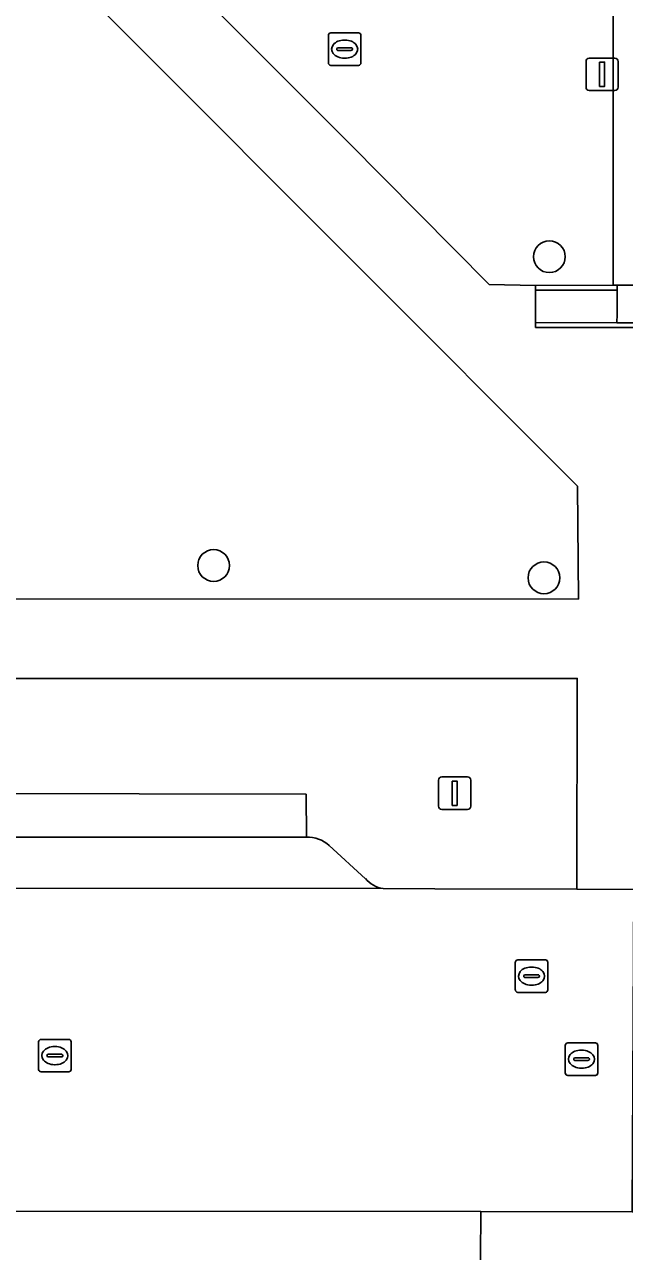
# Model space of a CAD drawing. Extents: x 161477 to 163040, y 383680 to 384871.
# Drawn here: x 161847.07 to 161865.55, y 384370.84 to 384408.67 of the extents above; entities that cross this region are included whole.
import ezdxf

# ---------------------------------------------------------------- set-up
doc = ezdxf.new("R2010")
doc.units = 0
for name, color, linetype in [('IMGEO_Boom', 7, 'Continuous'), ('IMGEO_Groenvoorziening', 7, 'Continuous'), ('IMGEO_Lichtmast', 7, 'Continuous'), ('IMGEO_Muur', 7, 'Continuous'), ('IMGEO_Parkeervlak_open', 7, 'Continuous'), ('IMGEO_Rijbaan_lokaal_open', 7, 'Continuous'), ('IMGEO_Rioolput', 7, 'Continuous'), ('IMGEO_Verkeersbordpaal', 7, 'Continuous'), ('IMGEO_Voetpad_op_trap', 7, 'Continuous'), ('IMGEO_Voetpad_open', 7, 'Continuous')]:
    doc.layers.add(name, color=color, linetype=linetype)

msp = doc.modelspace()

# ---------------------------------------------------------------- linework, layer by layer
at = {"layer": 'IMGEO_Boom'}
for centre in [(161863.24, 384401.51), (161852.89, 384391.99), (161863.07, 384391.61)]:
    msp.add_circle(centre, 0.489, dxfattribs=at)
at = {"layer": 'IMGEO_Groenvoorziening'}
for points in [[(161825.095, 384437.038), (161857.036, 384405.041), (161861.387, 384400.657), (161862.811, 384400.627), (161865.206, 384400.632), (161865.177, 384462.998)], [(161820.754, 384427.117), (161820.464, 384390.971), (161864.134, 384390.954), (161864.109, 384394.436), (161822.852, 384435.774), (161819.986, 384435.142)], [(161858.115, 384382.027), (161859.71, 384382.026), (161864.089, 384382.01), (161864.099, 384388.507), (161827.13, 384388.507), (161827.142, 384382.092), (161828.143, 384382.055), (161834.388, 384382.049), (161834.93, 384382.343), (161835.983, 384383.355)], [(161836.667, 384383.616), (161836.609, 384387.455), (161840.276, 384387.472), (161840.306, 384384.97), (161855.742, 384384.94), (161855.75, 384383.61)], [(161856.456, 384383.357), (161857.57, 384382.335)]]:
    msp.add_lwpolyline(points, dxfattribs=at)
for centre, radius, start, end in [((161855.799, 384382.634), 0.977, 47.722, 92.847), ((161858.265, 384382.928), 0.913, 220.4824, 260.5728)]:
    msp.add_arc(centre, radius, start, end, dxfattribs=at)
at = {"layer": 'IMGEO_Lichtmast'}
for p, q in [((161859.825, 384384.57), (161859.825, 384385.37)), ((161859.825, 384385.37), (161859.825, 384384.57)), ((161859.925, 384385.47), (161860.715, 384385.47)), ((161860.715, 384385.47), (161859.925, 384385.47)), ((161860.815, 384385.37), (161860.815, 384384.57)), ((161860.815, 384384.57), (161860.815, 384385.37)), ((161860.715, 384384.47), (161859.925, 384384.47)), ((161859.925, 384384.47), (161860.715, 384384.47))]:
    msp.add_line(p, q, dxfattribs=at)
msp.add_lwpolyline([(161860.245, 384385.345), (161860.395, 384385.345), (161860.395, 384384.595), (161860.245, 384384.595), (161860.245, 384385.345)], dxfattribs=at)
for centre, start, end in [((161859.925, 384385.37), 90, 180), ((161859.925, 384385.37), 90, 180), ((161860.715, 384385.37), 0, 90), ((161860.715, 384385.37), 360, 90), ((161859.925, 384384.57), 180, 270), ((161859.925, 384384.57), 180, 270), ((161860.715, 384384.57), 270, 0), ((161860.715, 384384.57), 270, 0)]:
    msp.add_arc(centre, 0.1, start, end, dxfattribs=at)
at = {"layer": 'IMGEO_Muur'}
for points in [[(161862.807, 384400.484), (161865.326, 384400.482), (161865.326, 384400.632), (161865.206, 384400.632), (161862.811, 384400.627)], [(161869.269, 384399.477), (161865.939, 384399.476), (161865.319, 384399.476), (161862.815, 384399.477), (161862.812, 384399.328), (161864.304, 384399.326), (161865.319, 384399.33), (161865.939, 384399.325), (161866.699, 384399.325), (161867.854, 384399.33), (161871.69, 384399.329), (161871.686, 384399.477), (161871.561, 384399.477)]]:
    msp.add_lwpolyline(points, close=True, dxfattribs=at)
at = {"layer": 'IMGEO_Parkeervlak_open'}
msp.add_lwpolyline([(161867.356, 384499.998), (161867.369, 384514.954), (161866.364, 384514.989), (161865.219, 384515.029), (161865.206, 384500), (161865.177, 384462.998), (161865.206, 384400.632), (161865.326, 384400.632), (161866.395, 384400.632), (161869.162, 384400.632), (161888.223, 384400.609), (161888.223, 384401.556), (161888.224, 384403.62), (161880.399, 384403.624), (161872.283, 384403.614), (161872.374, 384403.522), (161872.422, 384401.706), (161872.286, 384401.592), (161870.637, 384401.55), (161870.512, 384401.63), (161870.476, 384403.494), (161870.593, 384403.612), (161867.355, 384403.608), (161867.327, 384462.999)], close=True, dxfattribs=at)
for points in [[(161835.983, 384383.355), (161834.93, 384382.343), (161834.388, 384382.049), (161858.115, 384382.027)], [(161855.75, 384383.61), (161836.667, 384383.616)], [(161857.57, 384382.335), (161856.456, 384383.357)]]:
    msp.add_lwpolyline(points, dxfattribs=at)
for centre, radius, start, end in [((161855.799, 384382.634), 0.977, 47.722, 92.847), ((161858.265, 384382.928), 0.913, 220.4824, 260.5728)]:
    msp.add_arc(centre, radius, start, end, dxfattribs=at)
at = {"layer": 'IMGEO_Rijbaan_lokaal_open'}
msp.add_lwpolyline([(161807.986, 384389.164), (161807.967, 384386.159), (161807.953, 384382.43), (161807.983, 384372.238), (161807.983, 384372.135), (161814.368, 384372.145), (161818.41, 384372.152), (161844.332, 384372.085), (161861.126, 384372.071), (161865.791, 384372.068), (161865.845, 384382.002), (161864.089, 384382.01), (161859.71, 384382.026), (161858.115, 384382.027), (161834.388, 384382.049), (161828.143, 384382.055), (161827.142, 384382.092)], dxfattribs=at)
at = {"layer": 'IMGEO_Rioolput'}
for p, q in [((161856.429, 384407.484), (161856.429, 384408.336)), ((161856.504, 384408.41), (161857.356, 384408.41)), ((161857.43, 384408.336), (161857.43, 384407.484)), ((161856.688, 384407.904), (161856.688, 384407.916)), ((161856.731, 384407.953), (161857.129, 384407.953)), ((161856.917, 384408.19), (161856.942, 384408.19)), ((161857.172, 384407.916), (161857.172, 384407.904)), ((161857.126, 384407.867), (161856.728, 384407.867)), ((161856.94, 384407.63), (161856.915, 384407.63)), ((161857.356, 384407.41), (161856.504, 384407.41)), ((161862.189, 384378.904), (161862.189, 384379.756)), ((161862.264, 384379.83), (161863.116, 384379.83)), ((161862.677, 384379.61), (161862.702, 384379.61)), ((161863.19, 384379.756), (161863.19, 384378.904)), ((161862.448, 384379.324), (161862.448, 384379.336)), ((161862.886, 384379.287), (161862.488, 384379.287)), ((161862.491, 384379.373), (161862.889, 384379.373)), ((161862.932, 384379.336), (161862.932, 384379.324)), ((161863.116, 384378.83), (161862.264, 384378.83)), ((161862.7, 384379.05), (161862.675, 384379.05)), ((161847.499, 384376.454), (161847.499, 384377.306)), ((161847.574, 384377.38), (161848.426, 384377.38)), ((161848.5, 384377.306), (161848.5, 384376.454)), ((161863.804, 384377.27), (161864.656, 384377.27)), ((161847.758, 384376.874), (161847.758, 384376.886)), ((161847.801, 384376.923), (161848.199, 384376.923)), ((161847.987, 384377.16), (161848.012, 384377.16)), ((161848.242, 384376.886), (161848.242, 384376.874)), ((161863.729, 384376.344), (161863.729, 384377.196)), ((161864.217, 384377.05), (161864.242, 384377.05)), ((161864.73, 384377.196), (161864.73, 384376.344)), ((161848.196, 384376.837), (161847.798, 384376.837)), ((161848.01, 384376.6), (161847.985, 384376.6)), ((161863.988, 384376.764), (161863.988, 384376.776)), ((161864.426, 384376.727), (161864.028, 384376.727)), ((161864.031, 384376.813), (161864.429, 384376.813)), ((161864.24, 384376.49), (161864.215, 384376.49)), ((161864.472, 384376.776), (161864.472, 384376.764)), ((161848.426, 384376.38), (161847.574, 384376.38)), ((161864.656, 384376.27), (161863.804, 384376.27))]:
    msp.add_line(p, q, dxfattribs=at)
for points in [[(161856.429, 384407.484), (161856.429, 384408.336)], [(161856.504, 384408.41), (161857.356, 384408.41)], [(161857.43, 384408.336), (161857.43, 384407.484)], [(161857.356, 384407.41), (161856.504, 384407.41)], [(161862.189, 384378.904), (161862.189, 384379.756)], [(161862.264, 384379.83), (161863.116, 384379.83)], [(161863.19, 384379.756), (161863.19, 384378.904)], [(161863.116, 384378.83), (161862.264, 384378.83)], [(161847.499, 384376.454), (161847.499, 384377.306)], [(161847.574, 384377.38), (161848.426, 384377.38)], [(161848.5, 384377.306), (161848.5, 384376.454)], [(161863.804, 384377.27), (161864.656, 384377.27)], [(161863.729, 384376.344), (161863.729, 384377.196)], [(161864.73, 384377.196), (161864.73, 384376.344)], [(161848.426, 384376.38), (161847.574, 384376.38)], [(161864.656, 384376.27), (161863.804, 384376.27)]]:
    msp.add_lwpolyline(points, dxfattribs=at)
for centre, radius, start, end in [((161856.506, 384408.334), 0.0765, 91.552, 178.448), ((161856.506, 384408.334), 0.0765, 91.552, 178.448), ((161857.354, 384408.334), 0.0765, 1.552, 88.448), ((161857.354, 384408.334), 0.0765, 1.552, 88.448), ((161856.728, 384407.913), 0.0403, 85.8775, 175.7526), ((161856.725, 384407.903), 0.0366, 178.938, 274.7102), ((161857.129, 384407.91), 0.043, 264.8664, 352.4533), ((161857.133, 384407.915), 0.0386, 1.7309, 96.639), ((161856.506, 384407.486), 0.0765, 181.552, 268.448), ((161856.506, 384407.486), 0.0765, 181.552, 268.448), ((161857.354, 384407.486), 0.0765, 271.552, 358.448), ((161857.354, 384407.486), 0.0765, 271.552, 358.448), ((161862.266, 384379.754), 0.0765, 91.552, 178.448), ((161862.266, 384379.754), 0.0765, 91.552, 178.448), ((161863.114, 384379.754), 0.0765, 1.552, 88.448), ((161863.114, 384379.754), 0.0765, 1.552, 88.448), ((161862.488, 384379.333), 0.0403, 85.8775, 175.7526), ((161862.485, 384379.323), 0.0366, 178.938, 274.7102), ((161862.889, 384379.33), 0.043, 264.8664, 352.4533), ((161862.893, 384379.335), 0.0386, 1.7309, 96.639), ((161862.266, 384378.906), 0.0765, 181.552, 268.448), ((161862.266, 384378.906), 0.0765, 181.552, 268.448), ((161863.114, 384378.906), 0.0765, 271.552, 358.448), ((161863.114, 384378.906), 0.0765, 271.552, 358.448), ((161847.576, 384377.304), 0.0765, 91.552, 178.448), ((161847.576, 384377.304), 0.0765, 91.552, 178.448), ((161848.424, 384377.304), 0.0765, 1.552, 88.448), ((161848.424, 384377.304), 0.0765, 1.552, 88.448), ((161863.806, 384377.194), 0.0765, 91.552, 178.448), ((161863.806, 384377.194), 0.0765, 91.552, 178.448), ((161864.654, 384377.194), 0.0765, 1.552, 88.448), ((161864.654, 384377.194), 0.0765, 1.552, 88.448), ((161847.798, 384376.883), 0.0403, 85.8775, 175.7526), ((161847.795, 384376.873), 0.0366, 178.938, 274.7102), ((161848.199, 384376.88), 0.043, 264.8664, 352.4533), ((161848.203, 384376.885), 0.0386, 1.7309, 96.639), ((161864.028, 384376.773), 0.0403, 85.8775, 175.7526), ((161864.025, 384376.763), 0.0366, 178.938, 274.7102), ((161864.429, 384376.77), 0.043, 264.8664, 352.4533), ((161864.433, 384376.775), 0.0386, 1.7309, 96.639), ((161847.576, 384376.456), 0.0765, 181.552, 268.448), ((161847.576, 384376.456), 0.0765, 181.552, 268.448), ((161848.424, 384376.456), 0.0765, 271.552, 358.448), ((161848.424, 384376.456), 0.0765, 271.552, 358.448), ((161863.806, 384376.346), 0.0765, 181.552, 268.448), ((161863.806, 384376.346), 0.0765, 181.552, 268.448), ((161864.654, 384376.346), 0.0765, 271.552, 358.448), ((161864.654, 384376.346), 0.0765, 271.552, 358.448)]:
    msp.add_arc(centre, radius, start, end, dxfattribs=at)
for centre, major_axis, ratio, start_param, end_param in [((161856.916, 384407.91), (-0.387, 0.002), 0.722429, 4.712389, 7.853982), ((161856.941, 384407.91), (-0.39, 0.002), 0.717154, 1.570796, 4.712389), ((161862.676, 384379.33), (-0.387, 0.002), 0.722429, 4.712389, 7.853982), ((161862.701, 384379.33), (-0.39, 0.002), 0.717154, 1.570796, 4.712389), ((161847.986, 384376.88), (-0.387, 0.002), 0.722429, 4.712389, 7.853982), ((161848.011, 384376.88), (-0.39, 0.002), 0.717154, 1.570796, 4.712389), ((161864.216, 384376.77), (-0.387, 0.002), 0.722429, 4.712389, 7.853982), ((161864.241, 384376.77), (-0.39, 0.002), 0.717154, 1.570796, 4.712389)]:
    msp.add_ellipse(centre, major_axis=major_axis, ratio=ratio, start_param=start_param, end_param=end_param, dxfattribs=at)
at = {"layer": 'IMGEO_Verkeersbordpaal'}
for p, q in [((161864.367, 384406.734), (161864.367, 384407.534)), ((161864.367, 384407.534), (161864.367, 384406.734)), ((161864.467, 384407.634), (161865.257, 384407.634)), ((161865.257, 384407.634), (161864.467, 384407.634)), ((161865.357, 384407.534), (161865.357, 384406.734)), ((161865.357, 384406.734), (161865.357, 384407.534)), ((161865.257, 384406.634), (161864.467, 384406.634)), ((161864.467, 384406.634), (161865.257, 384406.634))]:
    msp.add_line(p, q, dxfattribs=at)
msp.add_lwpolyline([(161864.787, 384407.509), (161864.937, 384407.509), (161864.937, 384406.759), (161864.787, 384406.759), (161864.787, 384407.509)], dxfattribs=at)
for centre, start, end in [((161864.467, 384407.534), 90, 180), ((161864.467, 384407.534), 90, 180), ((161865.257, 384407.534), 0, 90), ((161865.257, 384407.534), 360, 90), ((161864.467, 384406.734), 180, 270), ((161864.467, 384406.734), 180, 270), ((161865.257, 384406.734), 270, 0), ((161865.257, 384406.734), 270, 0)]:
    msp.add_arc(centre, 0.1, start, end, dxfattribs=at)
at = {"layer": 'IMGEO_Voetpad_op_trap'}
msp.add_lwpolyline([(161865.326, 384400.482), (161862.807, 384400.484), (161862.814, 384399.771), (161862.815, 384399.477), (161865.319, 384399.476), (161865.326, 384399.737)], close=True, dxfattribs=at)
at = {"layer": 'IMGEO_Voetpad_open'}
for points in [[(161888.073, 384400.459), (161871.554, 384400.479), (161871.56, 384399.571), (161871.561, 384399.477), (161871.686, 384399.477), (161871.69, 384399.329), (161867.854, 384399.33), (161866.699, 384399.325), (161865.939, 384399.325), (161865.319, 384399.33), (161864.304, 384399.326), (161862.812, 384399.328), (161862.815, 384399.477), (161862.814, 384399.771), (161862.807, 384400.484), (161862.811, 384400.627), (161861.387, 384400.657), (161857.036, 384405.041), (161825.095, 384437.038)], [(161819.986, 384435.142), (161822.852, 384435.774), (161864.109, 384394.436), (161864.134, 384390.954)], [(161864.134, 384390.954), (161820.464, 384390.971), (161820.754, 384427.117)], [(161827.142, 384382.092), (161827.13, 384388.507), (161864.099, 384388.507), (161864.089, 384382.01), (161865.845, 384382.002), (161868.827, 384381.988), (161868.844, 384384.759), (161871.514, 384384.753), (161871.496, 384381.975), (161880.924, 384381.955), (161880.914, 384384.715), (161883.55, 384384.715), (161883.556, 384383.029), (161883.56, 384381.98), (161886.368, 384381.97), (161889.028, 384381.961), (161908.623, 384381.955)], [(161842.531, 384370.13), (161859.393, 384370.069), (161859.337, 384369.912), (161860.901, 384369.01), (161861.105, 384369.35), (161861.132, 384369.454), (161861.109, 384369.88), (161861.125, 384371.857), (161861.126, 384372.071), (161844.332, 384372.085)], [(161891.218, 384369.74), (161891.226, 384371.987), (161886.329, 384371.994), (161884.502, 384371.996), (161884.479, 384371.996), (161867.962, 384372.065), (161867.893, 384372.066), (161865.791, 384372.068), (161861.126, 384372.071), (161861.125, 384371.857), (161861.109, 384369.88)]]:
    msp.add_lwpolyline(points, dxfattribs=at)
for points in [[(161869.276, 384400.482), (161869.164, 384400.482), (161869.162, 384400.632), (161866.395, 384400.632), (161865.326, 384400.632), (161865.326, 384400.482), (161865.326, 384399.737), (161865.319, 384399.476), (161865.939, 384399.476), (161869.269, 384399.477), (161869.27, 384399.585)], [(161855.742, 384384.94), (161840.306, 384384.97), (161840.276, 384387.472), (161836.609, 384387.455), (161836.667, 384383.616), (161855.75, 384383.61)]]:
    msp.add_lwpolyline(points, close=True, dxfattribs=at)

doc.saveas('drawing.dxf')
